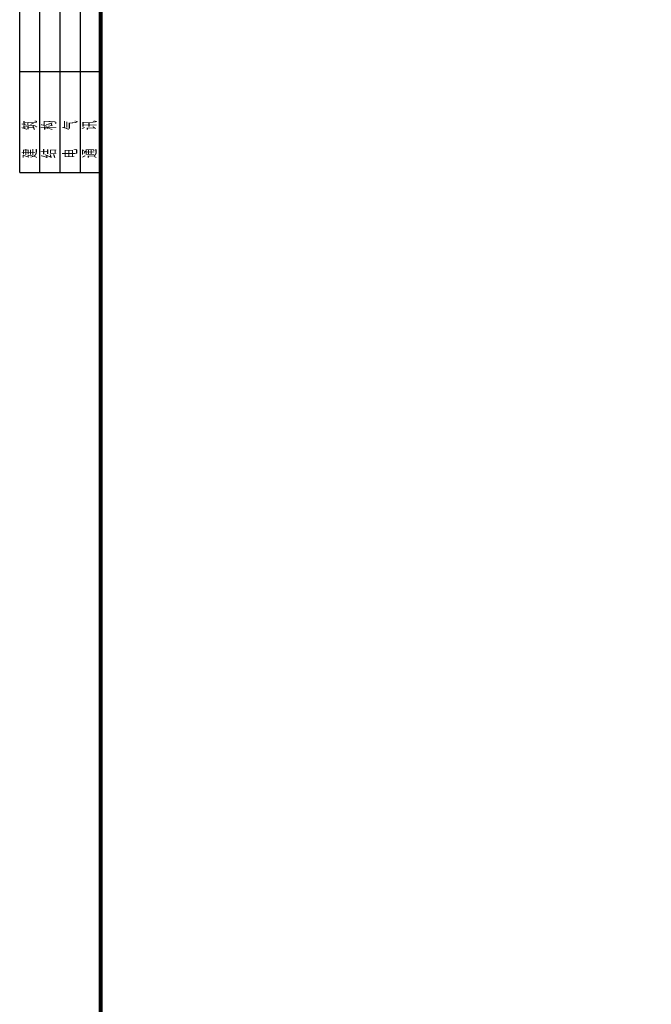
# Model space of a CAD drawing. Extents: x 1779708 to 7299578, y -1121471 to 88434.
# Tile 615 of 656: x 5618239 to 5641661, y -961272 to -924775. Entities that reach past the tile are written whole.
import ezdxf

# ---------------------------------------------------------------- set-up
doc = ezdxf.new("R2010")
doc.units = 0
doc.header["$LTSCALE"] = 1000
doc.header["$MEASUREMENT"] = 0
doc.layers.get('0').update_dxf_attribs({"linetype": 'CONTINUOUS'})
doc.layers.add('PUB_TITLE', color=4, linetype='CONTINUOUS')
doc.layers.add('修改', color=6, linetype='CONTINUOUS')
doc.styles.get("Standard").update_dxf_attribs({"font": 'GBENOR', "bigfont": 'GBCBIG'})

# ---------------------------------------------------------------- blocks, each defined once
blk = doc.blocks.new('$titleblk$00000095')
for p, q in [((-150, 20), (-150, 0)), ((-150, 20), (0, 20)), ((-125, 20), (-125, 0)), ((-100, 20), (-100, 0)), ((-75, 20), (-75, 0)), ((-75, 20), (-75, 0)), ((-50, 20), (-50, 0)), ((-25, 20), (-25, 0)), ((0, 20), (0, 0)), ((-150, 15), (-75, 15)), ((-75, 15), (0, 15)), ((-150, 10), (-75, 10)), ((-75, 10), (0, 10)), ((-150, 5), (-75, 5)), ((-75, 5), (0, 5))]:
    blk.add_line(p, q)
at = {"width": 0.8}
for s, p in [('建   筑', (-146.45, 15.65)), ('暖  通', (-70.35, 15.73)), ('结   构', (-146.45, 10.91)), ('给 排 水', (-71.03, 10.9)), ('工   艺', (-70.35, 6.13)), ('电   气', (-146.45, 5.65)), ('自   控', (-70.35, 1.24)), ('通   讯', (-146.45, 0.88))]:
    blk.add_text(s, height=3.509, dxfattribs=at).set_placement(p)
blk = doc.blocks.new('A$C36B43F05')
at = {"layer": 'PUB_TITLE', "const_width": 150}
blk.add_lwpolyline([(1500, 1500), (124650, 1500), (124650, 174600), (1500, 174600)], close=True, dxfattribs=at)
at = {"layer": 'PUB_TITLE', "xscale": 149.9999994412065, "yscale": 150.0000011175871, "zscale": 149.9999994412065}
blk.add_blockref('$titleblk$00000095', (124650, 174600), dxfattribs=at)

msp = doc.modelspace()

# ---------------------------------------------------------------- block references
at = {"layer": '修改', "rotation": 90}
msp.add_blockref('A$C36B43F05', (5795839.1, -1032592.1), dxfattribs=at)

doc.saveas('drawing.dxf')
